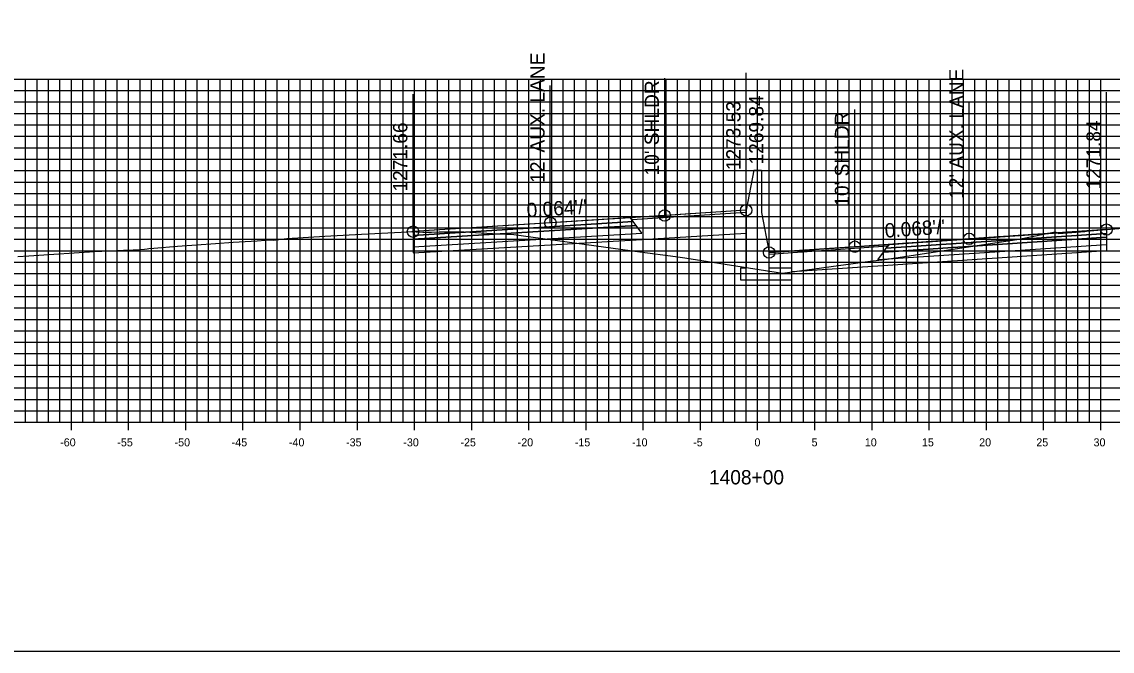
# Model space of a CAD drawing. Extents: x 674939 to 678919, y 750652 to 765176.
# Drawn here: x 678674.2 to 678769.5, y 756902.6 to 756957.6 of the extents above; entities that cross this region are included whole.
import ezdxf

# ---------------------------------------------------------------- set-up
doc = ezdxf.new("R2010")
doc.units = 0
for name, color, linetype in [('R_Alt Surface', 7, 'Continuous'), ('R_Axis', 7, 'Continuous'), ('R_Axis Annot', 7, 'Continuous'), ('R_Exist Surface', 7, 'Continuous'), ('R_Fin Surface', 7, 'Continuous'), ('R_Grid', 7, 'Continuous'), ('R_No Plot', 7, 'Continuous'), ('R_Proposed Road', 7, 'Continuous'), ('R_Xsect Elev', 7, 'Continuous'), ('R_Xsect Slope', 7, 'Continuous')]:
    doc.layers.add(name, color=color, linetype=linetype)

msp = doc.modelspace()

# ---------------------------------------------------------------- linework, layer by layer
at = {"layer": 'R_Alt Surface'}
for points in [[(678708.403, 756938.884), (678708.403, 756938.554), (678727.903, 756939.755), (678727.653, 756940.095)], [(678708.403, 756938.554), (678708.403, 756937.894), (678728.403, 756939.075), (678727.903, 756939.755)], [(678769.028, 756939.062), (678769.028, 756938.732), (678749.528, 756937.421), (678749.778, 756937.761)], [(678769.028, 756938.732), (678769.028, 756938.072), (678749.028, 756936.741), (678749.528, 756937.421)]]:
    msp.add_lwpolyline(points, close=True, dxfattribs=at)
for points in [[(678728.403, 756938.535), (678737.533, 756939.074)], [(678708.403, 756937.894), (678708.403, 756937.354), (678728.403, 756938.535)], [(678769.028, 756938.072), (678769.03, 756937.532), (678749.028, 756936.201)], [(678749.028, 756936.201), (678741.533, 756935.702)]]:
    msp.add_lwpolyline(points, dxfattribs=at)
at = {"layer": 'R_Axis'}
for p, q in [((678678.533, 756921.851), (678678.533, 756923.251)), ((678683.533, 756921.851), (678683.533, 756923.251)), ((678688.533, 756921.851), (678688.533, 756923.251)), ((678693.533, 756921.851), (678693.533, 756923.251)), ((678698.533, 756921.851), (678698.533, 756923.251)), ((678703.533, 756921.851), (678703.533, 756923.251)), ((678708.533, 756921.851), (678708.533, 756923.251)), ((678713.533, 756921.851), (678713.533, 756923.251)), ((678718.533, 756921.851), (678718.533, 756923.251)), ((678723.533, 756921.851), (678723.533, 756923.251)), ((678728.533, 756921.851), (678728.533, 756923.251)), ((678733.533, 756921.851), (678733.533, 756923.251)), ((678738.533, 756921.851), (678738.533, 756923.251)), ((678743.533, 756921.851), (678743.533, 756923.251)), ((678748.533, 756921.851), (678748.533, 756923.251)), ((678753.533, 756921.851), (678753.533, 756923.251)), ((678758.533, 756921.851), (678758.533, 756923.251)), ((678763.533, 756921.851), (678763.533, 756923.251)), ((678768.533, 756921.851), (678768.533, 756923.251)), ((678638.533, 756922.551), (678838.533, 756922.551))]:
    msp.add_line(p, q, dxfattribs=at)
at = {"layer": 'R_Exist Surface'}
msp.add_lwpolyline([(678673.847, 756937.03), (678674.815, 756937.103), (678677.006, 756937.242), (678680.538, 756937.466), (678681.867, 756937.539), (678683.087, 756937.608), (678683.939, 756937.638), (678684.487, 756937.653), (678684.927, 756937.696), (678685.17, 756937.721), (678685.316, 756937.736), (678685.731, 756937.777), (678687.809, 756937.939), (678691.131, 756938.192), (678692.665, 756938.286), (678694.762, 756938.409), (678695.5, 756938.467), (678695.885, 756938.499), (678696.008, 756938.487), (678696.162, 756938.484), (678696.9, 756938.558), (678697.362, 756938.601), (678700.679, 756938.807), (678703.895, 756938.996), (678707.369, 756939.173), (678708.283, 756939.213), (678708.313, 756939.212), (678708.403, 756939.214), (678708.561, 756939.217), (678708.685, 756939.187), (678709.26, 756939.164), (678710.007, 756939.172), (678710.685, 756939.184), (678711.931, 756939.209), (678712.383, 756939.204), (678712.757, 756939.19), (678712.823, 756939.2), (678712.861, 756939.21), (678715.843, 756939.029), (678717.214, 756938.961), (678728.224, 756937.464), (678731.352, 756937.041), (678732.152, 756936.919), (678740.693, 756935.584), (678748.356, 756936.631), (678749.643, 756936.794), (678761.198, 756938.538), (678761.491, 756938.582), (678761.502, 756938.584), (678764.547, 756939.194), (678764.865, 756939.063), (678764.873, 756939.06), (678767.145, 756939.236), (678767.274, 756939.245), (678768.602, 756939.358), (678768.674, 756939.363), (678769.004, 756939.39), (678769.028, 756939.392), (678769.045, 756939.394), (678771.951, 756939.626)], dxfattribs=at)
at = {"layer": 'R_Fin Surface'}
for points in [[(678737.533, 756941.085), (678730.403, 756940.627), (678720.403, 756939.985), (678708.403, 756939.214)], [(678769.028, 756939.392), (678757.028, 756938.577), (678747.028, 756937.897), (678739.533, 756937.388)]]:
    msp.add_lwpolyline(points, dxfattribs=at)
for points in [[(678727.521, 756940.274), (678737.533, 756940.925), (678737.533, 756941.085), (678727.403, 756940.435)], [(678708.403, 756939.214), (678708.403, 756938.884), (678727.653, 756940.095), (678727.403, 756940.435)], [(678769.028, 756939.392), (678769.028, 756939.062), (678749.778, 756937.761), (678750.028, 756938.101)], [(678749.911, 756937.941), (678739.533, 756937.228), (678739.533, 756937.388), (678750.028, 756938.101)]]:
    msp.add_lwpolyline(points, close=True, dxfattribs=at)
at = {"layer": 'R_Grid'}
for p, q in [((678638.533, 756952.551), (678838.533, 756952.551)), ((678674.533, 756922.551), (678674.533, 756952.551)), ((678675.533, 756922.551), (678675.533, 756952.551)), ((678676.533, 756922.551), (678676.533, 756952.551)), ((678677.533, 756922.551), (678677.533, 756952.551)), ((678678.533, 756922.551), (678678.533, 756952.551)), ((678679.533, 756922.551), (678679.533, 756952.551)), ((678680.533, 756922.551), (678680.533, 756952.551)), ((678681.533, 756922.551), (678681.533, 756952.551)), ((678682.533, 756922.551), (678682.533, 756952.551)), ((678683.533, 756922.551), (678683.533, 756952.551)), ((678684.533, 756922.551), (678684.533, 756952.551)), ((678685.533, 756922.551), (678685.533, 756952.551)), ((678686.533, 756922.551), (678686.533, 756952.551)), ((678687.533, 756922.551), (678687.533, 756952.551)), ((678688.533, 756922.551), (678688.533, 756952.551)), ((678689.533, 756922.551), (678689.533, 756952.551)), ((678690.533, 756922.551), (678690.533, 756952.551)), ((678691.533, 756922.551), (678691.533, 756952.551)), ((678692.533, 756922.551), (678692.533, 756952.551)), ((678693.533, 756922.551), (678693.533, 756952.551)), ((678694.533, 756922.551), (678694.533, 756952.551)), ((678695.533, 756922.551), (678695.533, 756952.551)), ((678696.533, 756922.551), (678696.533, 756952.551)), ((678697.533, 756922.551), (678697.533, 756952.551)), ((678698.533, 756922.551), (678698.533, 756952.551)), ((678699.533, 756922.551), (678699.533, 756952.551)), ((678700.533, 756922.551), (678700.533, 756952.551)), ((678701.533, 756922.551), (678701.533, 756952.551)), ((678702.533, 756922.551), (678702.533, 756952.551)), ((678703.533, 756922.551), (678703.533, 756952.551)), ((678704.533, 756922.551), (678704.533, 756952.551)), ((678705.533, 756922.551), (678705.533, 756952.551)), ((678706.533, 756922.551), (678706.533, 756952.551)), ((678707.533, 756922.551), (678707.533, 756952.551)), ((678708.533, 756922.551), (678708.533, 756952.551)), ((678709.533, 756922.551), (678709.533, 756952.551)), ((678710.533, 756922.551), (678710.533, 756952.551)), ((678711.533, 756922.551), (678711.533, 756952.551)), ((678712.533, 756922.551), (678712.533, 756952.551)), ((678713.533, 756922.551), (678713.533, 756952.551)), ((678714.533, 756922.551), (678714.533, 756952.551)), ((678715.533, 756922.551), (678715.533, 756952.551)), ((678716.533, 756922.551), (678716.533, 756952.551)), ((678717.533, 756922.551), (678717.533, 756952.551)), ((678718.533, 756922.551), (678718.533, 756952.551)), ((678719.533, 756922.551), (678719.533, 756952.551)), ((678720.533, 756922.551), (678720.533, 756952.551)), ((678721.533, 756922.551), (678721.533, 756952.551)), ((678722.533, 756922.551), (678722.533, 756952.551)), ((678723.533, 756922.551), (678723.533, 756952.551)), ((678724.533, 756922.551), (678724.533, 756952.551)), ((678725.533, 756922.551), (678725.533, 756952.551)), ((678726.533, 756922.551), (678726.533, 756952.551)), ((678727.533, 756922.551), (678727.533, 756952.551)), ((678728.533, 756922.551), (678728.533, 756952.551)), ((678729.533, 756922.551), (678729.533, 756952.551)), ((678730.533, 756922.551), (678730.533, 756952.551)), ((678731.533, 756922.551), (678731.533, 756952.551)), ((678732.533, 756922.551), (678732.533, 756952.551)), ((678733.533, 756922.551), (678733.533, 756952.551)), ((678734.533, 756922.551), (678734.533, 756952.551)), ((678735.533, 756922.551), (678735.533, 756952.551)), ((678736.533, 756922.551), (678736.533, 756952.551)), ((678737.533, 756922.551), (678737.533, 756952.551)), ((678738.533, 756922.551), (678738.533, 756952.551)), ((678739.533, 756922.551), (678739.533, 756952.551)), ((678740.533, 756922.551), (678740.533, 756952.551)), ((678741.533, 756922.551), (678741.533, 756952.551)), ((678742.533, 756922.551), (678742.533, 756952.551)), ((678743.533, 756922.551), (678743.533, 756952.551)), ((678744.533, 756922.551), (678744.533, 756952.551)), ((678745.533, 756922.551), (678745.533, 756952.551)), ((678746.533, 756922.551), (678746.533, 756952.551)), ((678747.533, 756922.551), (678747.533, 756952.551)), ((678748.533, 756922.551), (678748.533, 756952.551)), ((678749.533, 756922.551), (678749.533, 756952.551)), ((678750.533, 756922.551), (678750.533, 756952.551)), ((678751.533, 756922.551), (678751.533, 756952.551)), ((678752.533, 756922.551), (678752.533, 756952.551)), ((678753.533, 756922.551), (678753.533, 756952.551)), ((678754.533, 756922.551), (678754.533, 756952.551)), ((678755.533, 756922.551), (678755.533, 756952.551)), ((678756.533, 756922.551), (678756.533, 756952.551)), ((678757.533, 756922.551), (678757.533, 756952.551)), ((678758.533, 756922.551), (678758.533, 756952.551)), ((678759.533, 756922.551), (678759.533, 756952.551)), ((678760.533, 756922.551), (678760.533, 756952.551)), ((678761.533, 756922.551), (678761.533, 756952.551)), ((678762.533, 756922.551), (678762.533, 756952.551)), ((678763.533, 756922.551), (678763.533, 756952.551)), ((678764.533, 756922.551), (678764.533, 756952.551)), ((678765.533, 756922.551), (678765.533, 756952.551)), ((678766.533, 756922.551), (678766.533, 756952.551)), ((678767.533, 756922.551), (678767.533, 756952.551)), ((678768.533, 756922.551), (678768.533, 756952.551)), ((678638.533, 756951.551), (678838.533, 756951.551)), ((678638.533, 756950.551), (678838.533, 756950.551)), ((678638.533, 756949.551), (678838.533, 756949.551)), ((678638.533, 756948.551), (678838.533, 756948.551)), ((678638.533, 756947.551), (678838.533, 756947.551)), ((678638.533, 756946.551), (678838.533, 756946.551)), ((678638.533, 756945.551), (678838.533, 756945.551)), ((678638.533, 756944.551), (678838.533, 756944.551)), ((678638.533, 756943.551), (678838.533, 756943.551)), ((678638.533, 756942.551), (678838.533, 756942.551)), ((678638.533, 756941.551), (678838.533, 756941.551)), ((678638.533, 756940.551), (678838.533, 756940.551)), ((678638.533, 756939.551), (678838.533, 756939.551)), ((678638.533, 756938.551), (678838.533, 756938.551)), ((678638.533, 756937.551), (678838.533, 756937.551)), ((678638.533, 756936.551), (678838.533, 756936.551)), ((678638.533, 756935.551), (678838.533, 756935.551)), ((678638.533, 756934.551), (678838.533, 756934.551)), ((678638.533, 756933.551), (678838.533, 756933.551)), ((678638.533, 756932.551), (678838.533, 756932.551)), ((678638.533, 756931.551), (678838.533, 756931.551)), ((678638.533, 756930.551), (678838.533, 756930.551)), ((678638.533, 756929.551), (678838.533, 756929.551)), ((678638.533, 756928.551), (678838.533, 756928.551)), ((678638.533, 756927.551), (678838.533, 756927.551)), ((678638.533, 756926.551), (678838.533, 756926.551)), ((678638.533, 756925.551), (678838.533, 756925.551)), ((678638.533, 756924.551), (678838.533, 756924.551)), ((678638.533, 756923.551), (678838.533, 756923.551)), ((678638.533, 756922.551), (678838.533, 756922.551))]:
    msp.add_line(p, q, dxfattribs=at)
at = {"layer": 'R_No Plot'}
msp.add_lwpolyline([(678578.533, 756902.551), (678918.533, 756902.551), (678918.533, 757122.551), (678578.533, 757122.551)], close=True, dxfattribs=at)
for centre in [(678730.403, 756940.627), (678737.533, 756941.085), (678720.403, 756939.985), (678769.028, 756939.392), (678708.403, 756939.214), (678757.028, 756938.577), (678739.533, 756937.388), (678747.028, 756937.897)]:
    msp.add_circle(centre, 0.5, dxfattribs=at)
at = {"layer": 'R_Proposed Road'}
for points in [[(678738.203, 756944.585), (678737.533, 756941.085)], [(678738.203, 756944.585), (678738.203, 756944.585)], [(678738.203, 756944.585), (678738.863, 756944.585)], [(678738.863, 756944.585), (678738.863, 756940.888)], [(678737.533, 756941.085), (678737.533, 756936.013), (678737.033, 756936.013), (678737.033, 756935.013), (678741.533, 756935.013), (678741.533, 756936.013), (678739.533, 756936.013), (678739.533, 756937.388)], [(678738.863, 756940.888), (678739.533, 756937.388)]]:
    msp.add_lwpolyline(points, dxfattribs=at)
at = {"layer": 'R_Xsect Elev'}
for p, q in [((678730.403, 756940.627), (678730.403, 756952.627)), ((678737.533, 756941.085), (678737.533, 756953.085)), ((678708.403, 756939.214), (678708.403, 756951.214)), ((678720.403, 756939.985), (678720.403, 756951.985)), ((678769.028, 756939.392), (678769.028, 756951.392)), ((678757.028, 756938.577), (678757.028, 756950.577)), ((678739.533, 756937.388), (678739.533, 756949.388)), ((678747.028, 756937.897), (678747.028, 756949.897))]:
    msp.add_line(p, q, dxfattribs=at)

# ---------------------------------------------------------------- texts
at = {"layer": 'R_Axis Annot'}
for s, height, p in [('-60', 0.7, (678677.552, 756920.451)), ('-55', 0.7, (678682.546, 756920.451)), ('-50', 0.7, (678687.552, 756920.451)), ('-45', 0.7, (678692.546, 756920.451)), ('-40', 0.7, (678697.552, 756920.451)), ('-35', 0.7, (678702.546, 756920.451)), ('-30', 0.7, (678707.552, 756920.451)), ('-25', 0.7, (678712.546, 756920.451)), ('-20', 0.7, (678717.552, 756920.451)), ('-15', 0.7, (678722.546, 756920.451)), ('-10', 0.7, (678727.552, 756920.451)), ('-5', 0.7, (678732.896, 756920.451)), ('0', 0.7, (678738.252, 756920.451)), ('5', 0.7, (678743.246, 756920.451)), ('10', 0.7, (678747.902, 756920.451)), ('15', 0.7, (678752.896, 756920.451)), ('20', 0.7, (678757.902, 756920.451)), ('25', 0.7, (678762.896, 756920.451)), ('30', 0.7, (678767.902, 756920.451)), ('1408+00', 1.25, (678734.281, 756917.126))]:
    msp.add_text(s, height=height, dxfattribs=at).set_placement(p)
at = {"layer": 'R_Xsect Elev'}
for s, p in [("12' AUX. LANE", (678719.903, 756943.485)), ("12' AUX. LANE", (678756.528, 756942.077)), ("10' SHLDR", (678729.903, 756944.127)), ('1273.53', (678737.033, 756944.585)), ('1269.84', (678739.033, 756945.085)), ("10' SHLDR", (678746.528, 756941.397)), ('1271.66', (678707.903, 756942.714)), ('1271.84', (678768.528, 756942.892))]:
    msp.add_text(s, height=1.25, rotation=90, dxfattribs=at).set_placement(p)
at = {"layer": 'R_Xsect Slope'}
for s, rotation, p in [("0.064'/'", 3.67618, (678718.376, 756940.456)), ("0.068'/'", 3.88788, (678749.688, 756938.679))]:
    msp.add_text(s, height=1.25, rotation=rotation, dxfattribs=at).set_placement(p)

doc.saveas('drawing.dxf')
